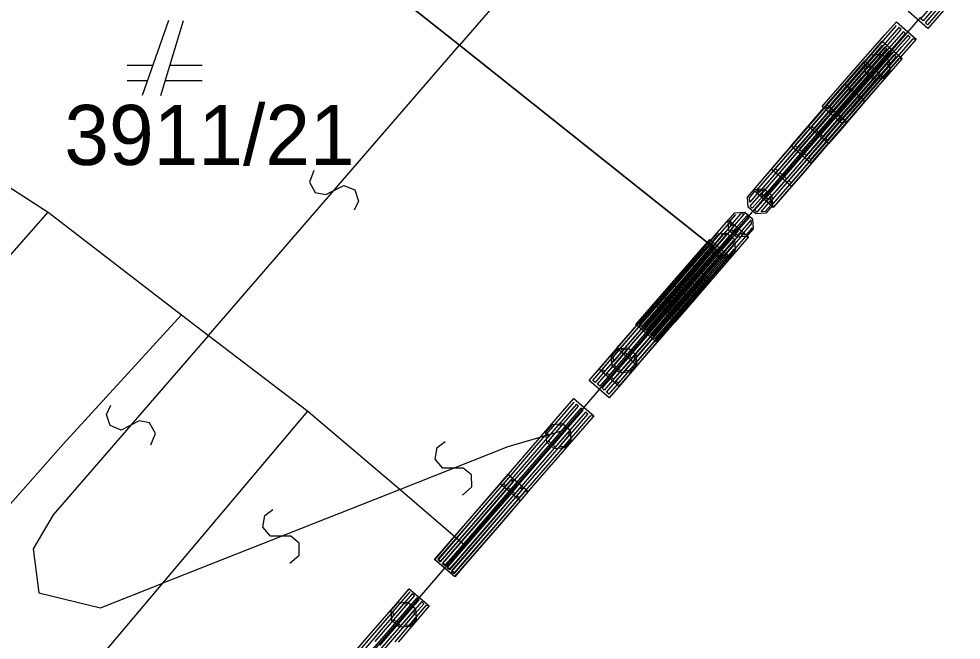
# Model space of a CAD drawing. Extents: x -266179 to -264727, y -1243225 to -1241702.
# Drawn here: x -264886.82 to -264861.72, y -1242575.05 to -1242558.5 of the extents above; entities that cross this region are included whole.
import ezdxf

# ---------------------------------------------------------------- set-up
doc = ezdxf.new("R2010")
doc.units = 0
for name, color, linetype in [('Vrstva 1', 7, 'Continuous'), ('Vrstva 19', 7, 'Continuous'), ('Vrstva 2', 7, 'Continuous'), ('Vrstva 21', 7, 'Continuous')]:
    doc.layers.add(name, color=color, linetype=linetype)

msp = doc.modelspace()

# ---------------------------------------------------------------- linework, layer by layer
at = {"layer": 'Vrstva 1'}
for p, q in [((-264875.09, -1242559.2), (-264883.36, -1242552.61)), ((-264883.36, -1242552.61), (-264875.09, -1242559.2)), ((-264882.84, -1242558.54), (-264883.54, -1242560.54)), ((-264883.04, -1242560.54), (-264882.44, -1242558.54)), ((-264862.81, -1242558.45), (-264863.34, -1242559.06)), ((-264863.34, -1242559.06), (-264868.2, -1242564.69)), ((-264868.2, -1242564.69), (-264875.09, -1242559.2)), ((-264875.09, -1242559.2), (-264868.2, -1242564.69)), ((-264883.26, -1242559.74), (-264883.94, -1242559.74)), ((-264881.94, -1242559.74), (-264882.8, -1242559.74)), ((-264883.94, -1242560.14), (-264883.4, -1242560.14)), ((-264882.92, -1242560.14), (-264881.94, -1242560.14)), ((-264889.07, -1242561.69), (-264886.04, -1242563.65)), ((-264946.23, -1242631.57), (-264886.04, -1242563.65)), ((-264886.04, -1242563.65), (-264882.49, -1242566.38)), ((-264868.2, -1242564.69), (-264872.31, -1242569.46)), ((-264882.49, -1242566.38), (-264881.77, -1242566.93)), ((-264881.77, -1242566.93), (-264879.13, -1242568.95)), ((-264882.99, -1242573.53), (-264879.13, -1242568.95)), ((-264879.13, -1242568.95), (-264876.67, -1242571.04)), ((-264872.31, -1242569.46), (-264874.95, -1242572.51)), ((-264876.67, -1242571.04), (-264874.95, -1242572.51)), ((-264874.95, -1242572.51), (-264885.72, -1242585)), ((-264904.75, -1242599.4), (-264882.99, -1242573.53))]:
    msp.add_line(p, q, dxfattribs=at)
at = {"layer": 'Vrstva 19'}
for p, q in [((-264862.81, -1242558.45), (-264863.34, -1242559.06)), ((-264863.34, -1242559.06), (-264868.2, -1242564.69)), ((-264868.2, -1242564.69), (-264872.31, -1242569.46)), ((-264872.31, -1242569.46), (-264874.95, -1242572.51)), ((-264874.95, -1242572.51), (-264885.72, -1242585))]:
    msp.add_line(p, q, dxfattribs=at)
for points in [[(-264861.478, -1242557.44), (-264862.309, -1242558.402), (-264862.609, -1242558.75), (-264863.139, -1242558.292), (-264862.309, -1242557.331), (-264861.479, -1242556.37)], [(-264861.685, -1242557.328), (-264862.515, -1242558.289), (-264862.738, -1242558.546), (-264862.798, -1242558.494), (-264861.968, -1242557.533), (-264861.138, -1242556.572)], [(-264861.564, -1242557.433), (-264862.394, -1242558.394), (-264862.616, -1242558.651), (-264862.677, -1242558.599), (-264861.847, -1242557.638), (-264861.017, -1242556.676)], [(-264862.923, -1242559.034), (-264863.759, -1242559.99), (-264864.595, -1242560.947), (-264864.897, -1242561.293), (-264865.424, -1242560.832), (-264864.588, -1242559.876), (-264863.753, -1242558.92), (-264863.45, -1242558.574), (-264862.923, -1242559.034), (-264863.022, -1242559.041), (-264863.857, -1242559.997), (-264864.693, -1242560.953), (-264864.917, -1242561.209), (-264864.977, -1242561.157), (-264864.141, -1242560.2), (-264863.306, -1242559.244), (-264863.082, -1242558.988), (-264863.142, -1242558.936), (-264863.978, -1242559.892), (-264864.814, -1242560.848), (-264865.038, -1242561.104), (-264865.098, -1242561.051), (-264864.262, -1242560.095), (-264863.426, -1242559.139), (-264863.202, -1242558.883), (-264863.262, -1242558.83), (-264864.098, -1242559.786), (-264864.934, -1242560.743), (-264865.158, -1242560.999), (-264865.218, -1242560.946), (-264864.382, -1242559.99), (-264863.546, -1242559.034), (-264863.323, -1242558.778), (-264863.383, -1242558.725), (-264864.219, -1242559.681), (-264865.055, -1242560.637), (-264865.278, -1242560.893), (-264865.339, -1242560.841), (-264864.503, -1242559.885), (-264863.667, -1242558.928), (-264863.443, -1242558.672)], [(-264863.297, -1242559.551), (-264864.126, -1242560.513), (-264864.955, -1242561.475), (-264865.255, -1242561.823), (-264865.786, -1242561.366), (-264864.957, -1242560.404), (-264864.127, -1242559.442), (-264863.827, -1242559.094), (-264863.297, -1242559.551), (-264863.396, -1242559.558), (-264864.225, -1242560.52), (-264865.054, -1242561.482), (-264865.276, -1242561.74), (-264865.336, -1242561.688), (-264864.507, -1242560.726), (-264863.678, -1242559.764), (-264863.456, -1242559.506), (-264863.517, -1242559.454), (-264864.346, -1242560.416), (-264865.175, -1242561.378), (-264865.397, -1242561.635), (-264865.458, -1242561.583), (-264864.628, -1242560.621), (-264863.799, -1242559.659), (-264863.577, -1242559.402), (-264863.638, -1242559.349), (-264864.467, -1242560.311), (-264865.296, -1242561.273), (-264865.518, -1242561.531), (-264865.579, -1242561.479), (-264864.75, -1242560.517), (-264863.92, -1242559.555), (-264863.699, -1242559.297), (-264863.759, -1242559.245), (-264864.588, -1242560.207), (-264865.417, -1242561.169), (-264865.639, -1242561.426), (-264865.7, -1242561.374), (-264864.871, -1242560.412), (-264864.042, -1242559.45), (-264863.82, -1242559.193)], [(-264863.625, -1242559.88), (-264863.802, -1242560.085), (-264864.07, -1242560.104), (-264864.274, -1242559.928), (-264864.294, -1242559.66), (-264864.117, -1242559.456), (-264863.849, -1242559.436), (-264863.645, -1242559.612), (-264863.625, -1242559.88), (-264863.662, -1242559.862), (-264863.819, -1242560.044), (-264863.932, -1242560.052), (-264863.671, -1242559.749), (-264863.679, -1242559.636), (-264864.045, -1242560.06), (-264864.105, -1242560.008), (-264863.739, -1242559.584), (-264863.8, -1242559.532), (-264864.166, -1242559.955), (-264864.226, -1242559.903), (-264863.86, -1242559.479), (-264863.973, -1242559.488), (-264864.235, -1242559.79), (-264864.243, -1242559.677), (-264864.086, -1242559.496)], [(-264863.759, -1242560.076), (-264864.592, -1242561.035), (-264865.425, -1242561.994), (-264865.727, -1242562.341), (-264866.255, -1242561.882), (-264865.422, -1242560.923), (-264864.589, -1242559.964), (-264864.287, -1242559.617), (-264863.759, -1242560.076), (-264863.845, -1242560.068), (-264864.678, -1242561.027), (-264865.511, -1242561.985), (-264865.734, -1242562.242), (-264865.794, -1242562.19), (-264864.961, -1242561.231), (-264864.128, -1242560.272), (-264863.905, -1242560.016), (-264863.965, -1242559.963), (-264864.798, -1242560.922), (-264865.631, -1242561.88), (-264865.854, -1242562.137), (-264865.915, -1242562.085), (-264865.082, -1242561.126), (-264864.249, -1242560.167), (-264864.026, -1242559.911), (-264864.086, -1242559.858), (-264864.919, -1242560.817), (-264865.752, -1242561.775), (-264865.975, -1242562.032), (-264866.036, -1242561.98), (-264865.203, -1242561.021), (-264864.37, -1242560.062), (-264864.147, -1242559.806), (-264864.207, -1242559.753), (-264865.04, -1242560.712), (-264865.873, -1242561.671), (-264866.096, -1242561.927), (-264866.156, -1242561.875), (-264865.323, -1242560.916), (-264864.49, -1242559.957), (-264864.267, -1242559.701)], [(-264864.283, -1242560.69), (-264865.113, -1242561.651), (-264865.943, -1242562.612), (-264866.244, -1242562.96), (-264866.774, -1242562.503), (-264865.944, -1242561.542), (-264865.114, -1242560.581), (-264864.813, -1242560.232), (-264864.283, -1242560.69), (-264864.369, -1242560.682), (-264865.199, -1242561.643), (-264866.029, -1242562.604), (-264866.251, -1242562.862), (-264866.312, -1242562.809), (-264865.482, -1242561.848), (-264864.652, -1242560.887), (-264864.429, -1242560.63), (-264864.49, -1242560.577), (-264865.32, -1242561.539), (-264866.15, -1242562.5), (-264866.372, -1242562.757), (-264866.433, -1242562.705), (-264865.603, -1242561.744), (-264864.773, -1242560.782), (-264864.55, -1242560.525), (-264864.611, -1242560.473), (-264865.441, -1242561.434), (-264866.271, -1242562.395), (-264866.493, -1242562.652), (-264866.554, -1242562.6), (-264865.724, -1242561.639), (-264864.894, -1242560.678), (-264864.671, -1242560.421), (-264864.732, -1242560.368), (-264865.562, -1242561.329), (-264866.392, -1242562.291), (-264866.614, -1242562.548), (-264866.675, -1242562.496), (-264865.845, -1242561.534), (-264865.015, -1242560.573), (-264864.793, -1242560.316)], [(-264864.766, -1242561.247), (-264865.596, -1242562.208), (-264866.426, -1242563.169), (-264866.727, -1242563.518), (-264867.257, -1242563.06), (-264866.427, -1242562.099), (-264865.597, -1242561.138), (-264865.296, -1242560.79), (-264864.766, -1242561.247), (-264864.865, -1242561.254), (-264865.695, -1242562.216), (-264866.525, -1242563.177), (-264866.747, -1242563.434), (-264866.808, -1242563.382), (-264865.978, -1242562.421), (-264865.148, -1242561.459), (-264864.926, -1242561.202), (-264864.986, -1242561.15), (-264865.816, -1242562.111), (-264866.646, -1242563.072), (-264866.869, -1242563.329), (-264866.929, -1242563.277), (-264866.099, -1242562.316), (-264865.269, -1242561.355), (-264865.047, -1242561.098), (-264865.107, -1242561.045), (-264865.937, -1242562.006), (-264866.767, -1242562.968), (-264866.99, -1242563.225), (-264867.05, -1242563.173), (-264866.22, -1242562.211), (-264865.39, -1242561.25), (-264865.168, -1242560.993), (-264865.228, -1242560.941), (-264866.058, -1242561.902), (-264866.888, -1242562.863), (-264867.111, -1242563.12), (-264867.171, -1242563.068), (-264866.341, -1242562.107), (-264865.511, -1242561.146), (-264865.289, -1242560.888)], [(-264864.766, -1242561.242), (-264865.595, -1242562.204), (-264866.424, -1242563.166), (-264866.725, -1242563.514), (-264867.255, -1242563.057), (-264866.426, -1242562.095), (-264865.597, -1242561.134), (-264865.296, -1242560.785), (-264864.766, -1242561.242), (-264864.852, -1242561.234), (-264865.681, -1242562.196), (-264866.51, -1242563.158), (-264866.732, -1242563.416), (-264866.793, -1242563.364), (-264865.963, -1242562.402), (-264865.134, -1242561.44), (-264864.912, -1242561.182), (-264864.973, -1242561.13), (-264865.802, -1242562.092), (-264866.631, -1242563.054), (-264866.853, -1242563.311), (-264866.914, -1242563.259), (-264866.085, -1242562.297), (-264865.256, -1242561.335), (-264865.034, -1242561.078), (-264865.094, -1242561.025), (-264865.923, -1242561.987), (-264866.752, -1242562.949), (-264866.974, -1242563.207), (-264867.035, -1242563.155), (-264866.206, -1242562.193), (-264865.377, -1242561.231), (-264865.155, -1242560.973), (-264865.215, -1242560.921), (-264866.044, -1242561.883), (-264866.874, -1242562.845), (-264867.096, -1242563.102), (-264867.156, -1242563.05), (-264866.327, -1242562.088), (-264865.498, -1242561.126), (-264865.276, -1242560.869)], [(-264866.746, -1242563.468), (-264866.923, -1242563.672), (-264867.191, -1242563.691), (-264867.395, -1242563.514), (-264867.414, -1242563.246), (-264867.237, -1242563.042), (-264866.969, -1242563.023), (-264866.765, -1242563.2), (-264866.746, -1242563.468), (-264866.783, -1242563.45), (-264866.941, -1242563.631), (-264867.053, -1242563.639), (-264866.791, -1242563.337), (-264866.799, -1242563.224), (-264867.166, -1242563.647), (-264867.227, -1242563.594), (-264866.859, -1242563.172), (-264866.92, -1242563.119), (-264867.287, -1242563.542), (-264867.347, -1242563.489), (-264866.98, -1242563.067), (-264867.093, -1242563.075), (-264867.355, -1242563.376), (-264867.363, -1242563.264), (-264867.206, -1242563.082)], [(-264867.388, -1242564.308), (-264868.219, -1242565.269), (-264869.051, -1242566.229), (-264869.352, -1242566.577), (-264869.881, -1242566.119), (-264869.05, -1242565.158), (-264868.219, -1242564.198), (-264867.918, -1242563.85), (-264867.388, -1242564.308), (-264867.474, -1242564.3), (-264868.305, -1242565.261), (-264869.136, -1242566.221), (-264869.359, -1242566.478), (-264869.419, -1242566.426), (-264868.588, -1242565.465), (-264867.757, -1242564.505), (-264867.535, -1242564.248), (-264867.595, -1242564.196), (-264868.426, -1242565.156), (-264869.257, -1242566.116), (-264869.48, -1242566.373), (-264869.54, -1242566.321), (-264868.709, -1242565.361), (-264867.878, -1242564.4), (-264867.656, -1242564.143), (-264867.716, -1242564.091), (-264868.547, -1242565.051), (-264869.378, -1242566.012), (-264869.601, -1242566.269), (-264869.661, -1242566.216), (-264868.83, -1242565.256), (-264867.999, -1242564.296), (-264867.777, -1242564.039), (-264867.837, -1242563.986), (-264868.668, -1242564.947), (-264869.499, -1242565.907), (-264869.722, -1242566.164), (-264869.782, -1242566.112), (-264868.951, -1242565.151), (-264868.12, -1242564.191), (-264867.898, -1242563.934)], [(-264867.26, -1242564.091), (-264867.437, -1242564.295), (-264867.705, -1242564.315), (-264867.909, -1242564.139), (-264867.929, -1242563.871), (-264867.752, -1242563.666), (-264867.484, -1242563.647), (-264867.28, -1242563.823), (-264867.26, -1242564.091), (-264867.297, -1242564.073), (-264867.454, -1242564.254), (-264867.567, -1242564.262), (-264867.305, -1242563.96), (-264867.314, -1242563.847), (-264867.68, -1242564.271), (-264867.74, -1242564.218), (-264867.374, -1242563.795), (-264867.435, -1242563.742), (-264867.801, -1242564.166), (-264867.861, -1242564.114), (-264867.495, -1242563.69), (-264867.608, -1242563.698), (-264867.869, -1242564.001), (-264867.878, -1242563.888), (-264867.721, -1242563.706)], [(-264867.891, -1242564.832), (-264868.724, -1242565.79), (-264869.557, -1242566.749), (-264869.859, -1242567.096), (-264870.387, -1242566.637), (-264869.554, -1242565.678), (-264868.721, -1242564.72), (-264868.42, -1242564.373), (-264867.891, -1242564.832), (-264867.99, -1242564.839), (-264868.823, -1242565.797), (-264869.656, -1242566.756), (-264869.879, -1242567.013), (-264869.939, -1242566.96), (-264869.106, -1242566.001), (-264868.273, -1242565.043), (-264868.05, -1242564.786), (-264868.111, -1242564.734), (-264868.944, -1242565.692), (-264869.777, -1242566.651), (-264870, -1242566.908), (-264870.06, -1242566.855), (-264869.227, -1242565.897), (-264868.394, -1242564.938), (-264868.171, -1242564.681), (-264868.232, -1242564.629), (-264869.065, -1242565.587), (-264869.898, -1242566.546), (-264870.121, -1242566.803), (-264870.181, -1242566.75), (-264869.348, -1242565.792), (-264868.515, -1242564.833), (-264868.292, -1242564.576), (-264868.352, -1242564.524), (-264869.185, -1242565.482), (-264870.018, -1242566.441), (-264870.241, -1242566.698), (-264870.302, -1242566.645), (-264869.469, -1242565.687), (-264868.636, -1242564.728), (-264868.413, -1242564.471)], [(-264867.74, -1242564.646), (-264867.916, -1242564.851), (-264868.184, -1242564.871), (-264868.389, -1242564.694), (-264868.408, -1242564.426), (-264868.232, -1242564.222), (-264867.964, -1242564.202), (-264867.76, -1242564.378), (-264867.74, -1242564.646), (-264867.777, -1242564.628), (-264867.933, -1242564.809), (-264868.046, -1242564.818), (-264867.785, -1242564.515), (-264867.793, -1242564.402), (-264868.159, -1242564.826), (-264868.22, -1242564.774), (-264867.854, -1242564.35), (-264867.915, -1242564.298), (-264868.28, -1242564.722), (-264868.341, -1242564.67), (-264867.975, -1242564.245), (-264868.088, -1242564.254), (-264868.349, -1242564.557), (-264868.358, -1242564.444), (-264868.201, -1242564.262)], [(-264868.401, -1242565.458), (-264869.231, -1242566.419), (-264870.061, -1242567.38), (-264870.362, -1242567.728), (-264870.892, -1242567.271), (-264870.062, -1242566.31), (-264869.231, -1242565.348), (-264868.931, -1242565), (-264868.401, -1242565.458), (-264868.5, -1242565.465), (-264869.33, -1242566.426), (-264870.16, -1242567.387), (-264870.382, -1242567.645), (-264870.443, -1242567.592), (-264869.613, -1242566.631), (-264868.783, -1242565.67), (-264868.56, -1242565.413), (-264868.621, -1242565.36), (-264869.451, -1242566.322), (-264870.281, -1242567.283), (-264870.503, -1242567.54), (-264870.564, -1242567.488), (-264869.734, -1242566.527), (-264868.904, -1242565.565), (-264868.681, -1242565.308), (-264868.742, -1242565.256), (-264869.572, -1242566.217), (-264870.402, -1242567.178), (-264870.624, -1242567.435), (-264870.685, -1242567.383), (-264869.855, -1242566.422), (-264869.025, -1242565.461), (-264868.802, -1242565.204), (-264868.863, -1242565.151), (-264869.693, -1242566.112), (-264870.523, -1242567.074), (-264870.746, -1242567.331), (-264870.806, -1242567.279), (-264869.976, -1242566.317), (-264869.146, -1242565.356), (-264868.924, -1242565.099)], [(-264868.879, -1242566.014), (-264869.708, -1242566.976), (-264870.538, -1242567.938), (-264870.838, -1242568.286), (-264871.368, -1242567.829), (-264870.539, -1242566.867), (-264869.71, -1242565.906), (-264869.409, -1242565.557), (-264868.879, -1242566.014), (-264868.978, -1242566.021), (-264869.807, -1242566.983), (-264870.636, -1242567.945), (-264870.858, -1242568.203), (-264870.919, -1242568.151), (-264870.09, -1242567.189), (-264869.261, -1242566.227), (-264869.039, -1242565.969), (-264869.099, -1242565.917), (-264869.928, -1242566.879), (-264870.758, -1242567.841), (-264870.98, -1242568.098), (-264871.04, -1242568.046), (-264870.211, -1242567.084), (-264869.382, -1242566.122), (-264869.16, -1242565.865), (-264869.22, -1242565.812), (-264870.05, -1242566.774), (-264870.879, -1242567.736), (-264871.101, -1242567.994), (-264871.161, -1242567.942), (-264870.332, -1242566.98), (-264869.503, -1242566.018), (-264869.281, -1242565.76), (-264869.342, -1242565.708), (-264870.171, -1242566.67), (-264871, -1242567.632), (-264871.222, -1242567.889), (-264871.282, -1242567.837), (-264870.453, -1242566.875), (-264869.624, -1242565.913), (-264869.402, -1242565.656)], [(-264869.142, -1242566.321), (-264869.971, -1242567.283), (-264870.8, -1242568.244), (-264871.101, -1242568.593), (-264871.631, -1242568.136), (-264870.802, -1242567.174), (-264869.972, -1242566.212), (-264869.672, -1242565.864), (-264869.142, -1242566.321), (-264869.228, -1242566.313), (-264870.057, -1242567.275), (-264870.886, -1242568.237), (-264871.108, -1242568.494), (-264871.168, -1242568.442), (-264870.339, -1242567.48), (-264869.51, -1242566.518), (-264869.288, -1242566.261), (-264869.349, -1242566.208), (-264870.178, -1242567.17), (-264871.007, -1242568.132), (-264871.229, -1242568.39), (-264871.29, -1242568.338), (-264870.46, -1242567.376), (-264869.631, -1242566.414), (-264869.409, -1242566.156), (-264869.47, -1242566.104), (-264870.299, -1242567.066), (-264871.128, -1242568.028), (-264871.35, -1242568.285), (-264871.411, -1242568.233), (-264870.582, -1242567.271), (-264869.752, -1242566.309), (-264869.53, -1242566.052), (-264869.591, -1242565.999), (-264870.42, -1242566.961), (-264871.249, -1242567.923), (-264871.471, -1242568.181), (-264871.532, -1242568.129), (-264870.703, -1242567.167), (-264869.874, -1242566.205), (-264869.652, -1242565.947)], [(-264870.369, -1242567.706), (-264870.546, -1242567.911), (-264870.814, -1242567.93), (-264871.018, -1242567.753), (-264871.037, -1242567.485), (-264870.86, -1242567.281), (-264870.592, -1242567.262), (-264870.388, -1242567.438), (-264870.369, -1242567.706), (-264870.406, -1242567.688), (-264870.563, -1242567.869), (-264870.676, -1242567.877), (-264870.414, -1242567.575), (-264870.422, -1242567.462), (-264870.789, -1242567.886), (-264870.849, -1242567.833), (-264870.483, -1242567.41), (-264870.543, -1242567.357), (-264870.909, -1242567.781), (-264870.97, -1242567.729), (-264870.604, -1242567.305), (-264870.716, -1242567.313), (-264870.978, -1242567.616), (-264870.986, -1242567.503), (-264870.829, -1242567.321)], [(-264871.511, -1242569.072), (-264872.342, -1242570.032), (-264873.173, -1242570.993), (-264873.474, -1242571.34), (-264874.004, -1242570.882), (-264873.173, -1242569.922), (-264872.341, -1242568.962), (-264872.04, -1242568.614), (-264871.511, -1242569.072), (-264871.61, -1242569.079), (-264872.441, -1242570.039), (-264873.272, -1242571), (-264873.495, -1242571.257), (-264873.555, -1242571.205), (-264872.724, -1242570.244), (-264871.893, -1242569.284), (-264871.67, -1242569.027), (-264871.731, -1242568.974), (-264872.562, -1242569.935), (-264873.393, -1242570.895), (-264873.616, -1242571.152), (-264873.676, -1242571.1), (-264872.845, -1242570.14), (-264872.014, -1242569.179), (-264871.791, -1242568.922), (-264871.852, -1242568.87), (-264872.683, -1242569.83), (-264873.514, -1242570.79), (-264873.737, -1242571.047), (-264873.797, -1242570.995), (-264872.966, -1242570.035), (-264872.135, -1242569.075), (-264871.912, -1242568.817), (-264871.973, -1242568.765), (-264872.804, -1242569.725), (-264873.635, -1242570.686), (-264873.857, -1242570.943), (-264873.918, -1242570.89), (-264873.087, -1242569.93), (-264872.256, -1242568.97), (-264872.033, -1242568.713)], [(-264872.116, -1242569.725), (-264872.292, -1242569.929), (-264872.56, -1242569.949), (-264872.764, -1242569.773), (-264872.784, -1242569.505), (-264872.608, -1242569.3), (-264872.34, -1242569.28), (-264872.135, -1242569.457), (-264872.116, -1242569.725), (-264872.152, -1242569.706), (-264872.309, -1242569.888), (-264872.422, -1242569.896), (-264872.161, -1242569.593), (-264872.169, -1242569.48), (-264872.535, -1242569.905), (-264872.595, -1242569.852), (-264872.23, -1242569.428), (-264872.29, -1242569.376), (-264872.656, -1242569.8), (-264872.717, -1242569.748), (-264872.351, -1242569.324), (-264872.464, -1242569.332), (-264872.725, -1242569.635), (-264872.733, -1242569.522), (-264872.577, -1242569.341)], [(-264873.256, -1242571.088), (-264874.087, -1242572.048), (-264874.919, -1242573.008), (-264875.22, -1242573.356), (-264875.749, -1242572.898), (-264874.918, -1242571.938), (-264874.087, -1242570.977), (-264873.786, -1242570.63), (-264873.256, -1242571.088), (-264873.342, -1242571.08), (-264874.173, -1242572.04), (-264875.004, -1242573), (-264875.227, -1242573.257), (-264875.287, -1242573.205), (-264874.456, -1242572.245), (-264873.625, -1242571.284), (-264873.403, -1242571.027), (-264873.463, -1242570.975), (-264874.294, -1242571.935), (-264875.125, -1242572.895), (-264875.348, -1242573.153), (-264875.408, -1242573.1), (-264874.577, -1242572.14), (-264873.746, -1242571.18), (-264873.523, -1242570.923), (-264873.584, -1242570.87), (-264874.415, -1242571.83), (-264875.246, -1242572.791), (-264875.469, -1242573.048), (-264875.529, -1242572.996), (-264874.698, -1242572.035), (-264873.867, -1242571.075), (-264873.644, -1242570.818), (-264873.705, -1242570.765), (-264874.536, -1242571.726), (-264875.367, -1242572.686), (-264875.59, -1242572.943), (-264875.65, -1242572.891), (-264874.819, -1242571.931), (-264873.988, -1242570.97), (-264873.765, -1242570.713)], [(-264873.255, -1242571.093), (-264874.084, -1242572.055), (-264874.913, -1242573.016), (-264875.214, -1242573.365), (-264875.744, -1242572.908), (-264874.915, -1242571.946), (-264874.086, -1242570.984), (-264873.785, -1242570.636), (-264873.255, -1242571.093), (-264873.354, -1242571.1), (-264874.183, -1242572.062), (-264875.012, -1242573.024), (-264875.234, -1242573.281), (-264875.295, -1242573.229), (-264874.466, -1242572.267), (-264873.636, -1242571.305), (-264873.414, -1242571.048), (-264873.475, -1242570.995), (-264874.304, -1242571.957), (-264875.133, -1242572.919), (-264875.355, -1242573.177), (-264875.416, -1242573.125), (-264874.587, -1242572.163), (-264873.758, -1242571.201), (-264873.536, -1242570.943), (-264873.596, -1242570.891), (-264874.425, -1242571.853), (-264875.254, -1242572.815), (-264875.476, -1242573.072), (-264875.537, -1242573.02), (-264874.708, -1242572.058), (-264873.879, -1242571.096), (-264873.657, -1242570.839), (-264873.717, -1242570.786), (-264874.547, -1242571.748), (-264875.376, -1242572.71), (-264875.598, -1242572.968), (-264875.658, -1242572.916), (-264874.829, -1242571.954), (-264874, -1242570.992), (-264873.778, -1242570.734)], [(-264878.383, -1242575.954), (-264877.553, -1242574.992), (-264876.724, -1242574.03), (-264876.424, -1242573.682), (-264875.894, -1242574.139), (-264875.979, -1242574.131), (-264876.809, -1242575.093)], [(-264878.284, -1242575.947), (-264877.455, -1242574.985), (-264876.626, -1242574.023), (-264876.404, -1242573.766)], [(-264877.333, -1242575.089), (-264876.504, -1242574.128), (-264876.282, -1242573.87), (-264876.343, -1242573.818), (-264877.172, -1242574.78), (-264878.001, -1242575.742)], [(-264877.212, -1242575.194), (-264876.383, -1242574.232), (-264876.161, -1242573.974), (-264876.222, -1242573.922), (-264877.051, -1242574.884), (-264877.88, -1242575.846)], [(-264877.091, -1242575.298), (-264876.262, -1242574.336), (-264876.04, -1242574.079), (-264876.101, -1242574.027), (-264876.93, -1242574.989), (-264877.759, -1242575.951)], [(-264876.237, -1242574.486), (-264876.414, -1242574.69), (-264876.682, -1242574.709), (-264876.886, -1242574.533), (-264876.905, -1242574.265), (-264876.728, -1242574.06), (-264876.46, -1242574.041), (-264876.256, -1242574.218), (-264876.237, -1242574.486), (-264876.274, -1242574.467), (-264876.431, -1242574.649), (-264876.544, -1242574.657), (-264876.282, -1242574.354), (-264876.29, -1242574.241), (-264876.656, -1242574.665), (-264876.717, -1242574.613), (-264876.351, -1242574.189), (-264876.411, -1242574.137), (-264876.777, -1242574.56), (-264876.838, -1242574.508), (-264876.471, -1242574.084), (-264876.584, -1242574.093), (-264876.846, -1242574.395), (-264876.854, -1242574.282), (-264876.697, -1242574.101)], [(-264875.894, -1242574.139), (-264876.723, -1242575.101)]]:
    msp.add_lwpolyline(points, dxfattribs=at)
at = {"layer": 'Vrstva 2'}
for p, q in [((-264869.33, -1242552.55), (-264875.09, -1242559.2)), ((-264881.77, -1242566.93), (-264875.09, -1242559.2)), ((-264882.49, -1242566.38), (-264885.64, -1242569.83)), ((-264881.77, -1242566.93), (-264885.91, -1242571.71)), ((-264872.31, -1242569.46), (-264873.8, -1242569.9)), ((-264885.64, -1242569.83), (-264898.52, -1242584.36)), ((-264873.8, -1242569.9), (-264876.67, -1242571.04)), ((-264876.67, -1242571.04), (-264882.99, -1242573.53)), ((-264885.91, -1242571.71), (-264886.44, -1242572.62)), ((-264886.44, -1242572.62), (-264886.29, -1242573.79)), ((-264884.65, -1242574.19), (-264882.99, -1242573.53)), ((-264886.29, -1242573.79), (-264884.65, -1242574.19))]:
    msp.add_line(p, q, dxfattribs=at)
for points in [[(-264878.965, -1242562.537), (-264879.084, -1242562.843), (-264878.929, -1242563.123), (-264878.648, -1242563.18), (-264878.17, -1242562.933), (-264877.878, -1242563.053), (-264877.778, -1242563.351), (-264877.895, -1242563.593)], [(-264883.306, -1242569.849), (-264883.186, -1242569.542), (-264883.341, -1242569.263), (-264883.621, -1242569.205), (-264884.1, -1242569.452), (-264884.392, -1242569.331), (-264884.492, -1242569.034), (-264884.374, -1242568.791)], [(-264875.004, -1242571.185), (-264874.757, -1242570.969), (-264874.766, -1242570.649), (-264874.988, -1242570.469), (-264875.527, -1242570.468), (-264875.73, -1242570.226), (-264875.681, -1242569.916), (-264875.466, -1242569.755)], [(-264879.602, -1242573.001), (-264879.353, -1242572.785), (-264879.361, -1242572.466), (-264879.583, -1242572.284), (-264880.122, -1242572.282), (-264880.325, -1242572.039), (-264880.275, -1242571.729), (-264880.058, -1242571.569)]]:
    msp.add_lwpolyline(points, dxfattribs=at)
at = {"layer": 'Vrstva 21'}
for p, q in [((-264862.81, -1242558.45), (-264863.34, -1242559.06)), ((-264863.34, -1242559.06), (-264868.2, -1242564.69)), ((-264868.2, -1242564.69), (-264872.31, -1242569.46)), ((-264872.31, -1242569.46), (-264874.95, -1242572.51)), ((-264874.95, -1242572.51), (-264885.72, -1242585))]:
    msp.add_line(p, q, dxfattribs=at)

# ---------------------------------------------------------------- texts
at = {"layer": 'Vrstva 1'}
msp.add_text('3911/21', height=1.6, rotation=359.9894, dxfattribs=at).set_placement((-264885.612, -1242562.389))

doc.saveas('drawing.dxf')
